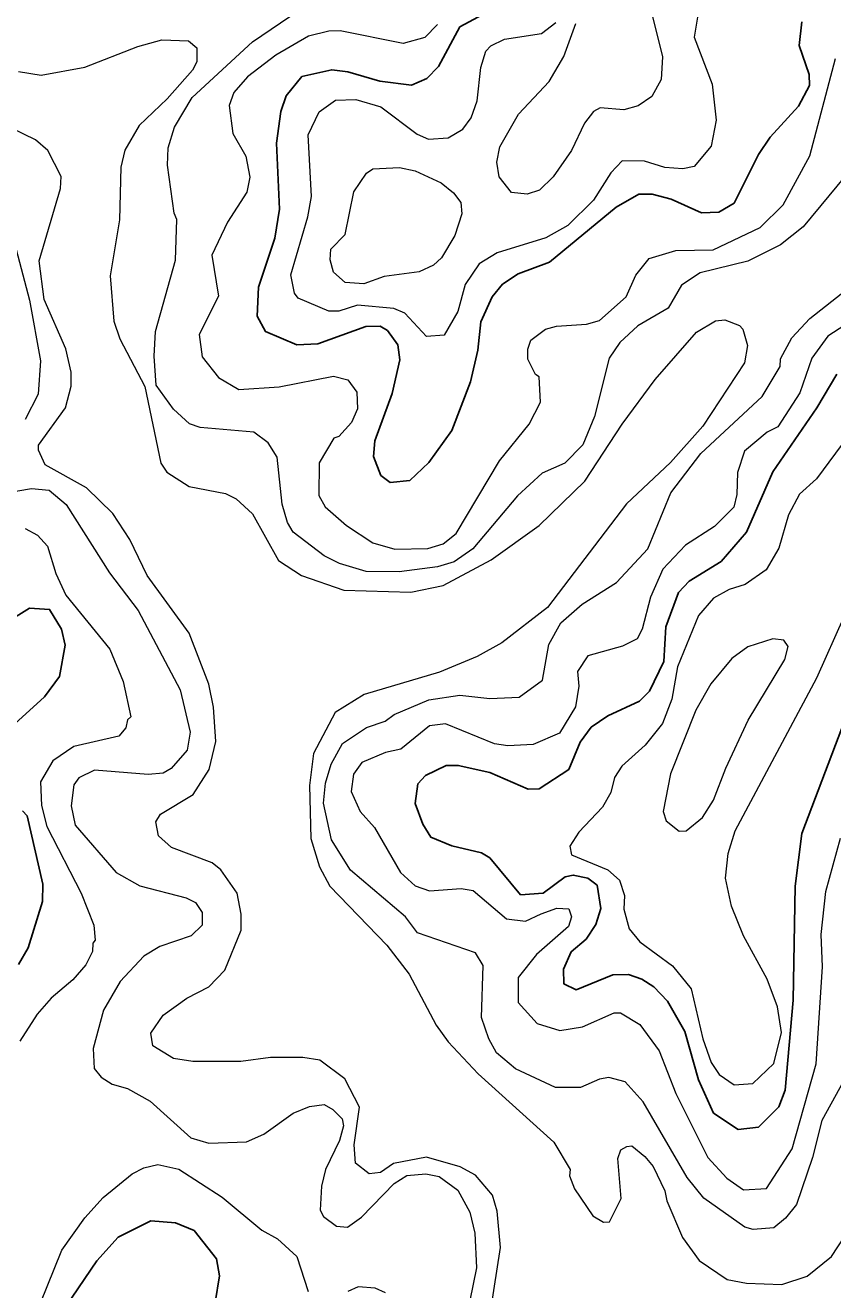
# Model space of a CAD drawing. Extents: x 763.2 to 816.8, y 7896.5 to 7952.7.
# Drawn here: x 766.748 to 768.732, y 7908.505 to 7911.612 of the extents above; entities that cross this region are included whole.
import ezdxf

# ---------------------------------------------------------------- set-up
doc = ezdxf.new("R2010")
doc.units = 0
doc.header["$LTSCALE"] = 0.064
doc.layers.add('1', color=7, linetype='Continuous', lineweight=25)
doc.layers.add('2', color=7, linetype='Continuous', lineweight=13)

msp = doc.modelspace()

# ---------------------------------------------------------------- linework, layer by layer
at = {"layer": '1'}
for points in [[(768.6562, 7911.6202), (768.6495, 7911.5621), (768.6738, 7911.4914), (768.6749, 7911.4639), (768.648, 7911.4132), (768.5787, 7911.3368), (768.5495, 7911.2948), (768.4899, 7911.175), (768.4519, 7911.153), (768.4096, 7911.1514), (768.3352, 7911.1845), (768.2885, 7911.197), (768.256, 7911.1968), (768.1999, 7911.1649), (768.0362, 7911.0296), (767.9591, 7911.0014), (767.9208, 7910.9763), (767.8955, 7910.9446), (767.8675, 7910.8836), (767.8602, 7910.8135), (767.8425, 7910.7362), (767.7959, 7910.6166), (767.7398, 7910.5376), (767.6928, 7910.4937), (767.6447, 7910.4889), (767.622, 7910.5061), (767.6042, 7910.5521), (767.6074, 7910.5906), (767.6495, 7910.7074), (767.6683, 7910.7903), (767.6633, 7910.8268), (767.638, 7910.862), (767.6203, 7910.8731), (767.5851, 7910.8718), (767.4667, 7910.8293), (767.4159, 7910.8267), (767.3389, 7910.8596), (767.3182, 7910.8974), (767.3214, 7910.9687), (767.3611, 7911.0888), (767.3733, 7911.1606), (767.3658, 7911.3222), (767.3759, 7911.4001), (767.3889, 7911.4385), (767.4281, 7911.486), (767.5014, 7911.5027), (767.5408, 7911.498), (767.6197, 7911.4751), (767.6976, 7911.4653), (767.7351, 7911.4812), (767.7633, 7911.5111), (767.8162, 7911.6079), (767.8728, 7911.6389)], [(768.0111, 7909.7359), (768.0834, 7909.7836), (768.1116, 7909.8505), (768.1383, 7909.8872), (768.1793, 7909.9152), (768.2574, 7909.9511), (768.2822, 7909.9757), (768.3171, 7910.0487), (768.3224, 7910.1339), (768.353, 7910.2184), (768.3791, 7910.2462), (768.4581, 7910.2946), (768.5201, 7910.3662), (768.5848, 7910.5144), (768.6931, 7910.6723), (768.7419, 7910.7544)], [(766.723, 7909.8956), (766.7959, 7909.9619), (766.8324, 7910.0117), (766.8462, 7910.0886), (766.8376, 7910.128), (766.8081, 7910.1765), (766.7589, 7910.1798), (766.6953, 7910.1404)], [(768.7791, 7909.9498), (768.6563, 7909.626), (768.6394, 7909.497), (768.6346, 7909.2165), (768.615, 7908.9954), (768.5998, 7908.954), (768.5499, 7908.9045), (768.5, 7908.8985), (768.439, 7908.9392), (768.4025, 7909.0204), (768.369, 7909.1395), (768.3258, 7909.2139), (768.2926, 7909.2495), (768.2631, 7909.2682), (768.2301, 7909.2792), (768.1917, 7909.2788), (768.1015, 7909.2421), (768.0712, 7909.2569), (768.071, 7909.2924), (768.0898, 7909.3356), (768.1265, 7909.3664), (768.1502, 7909.4025), (768.1627, 7909.4418), (768.1533, 7909.4988), (768.1307, 7909.516), (768.0946, 7909.5237), (768.0745, 7909.5199), (768.0206, 7909.4797), (767.9652, 7909.4753), (767.8894, 7909.5666), (767.8694, 7909.5784), (767.7964, 7909.5959), (767.745, 7909.6169), (767.725, 7909.6487), (767.7064, 7909.6996), (767.7131, 7909.7481), (767.7318, 7909.7684)], [(767.7318, 7909.7684), (767.7826, 7909.7934), (767.8119, 7909.7935), (767.8893, 7909.7757), (767.9836, 7909.7346), (768.0111, 7909.7359)], [(766.7313, 7909.304), (766.7555, 7909.3448), (766.7903, 7909.4593), (766.7918, 7909.5013), (766.753, 7909.6692), (766.7416, 7909.6819)], [(767.2146, 7908.4732), (767.2259, 7908.5389), (767.2184, 7908.5808), (767.163, 7908.6504), (767.1176, 7908.6694), (767.0568, 7908.6743), (766.9766, 7908.6338), (766.9242, 7908.5759), (766.8327, 7908.4405)]]:
    msp.add_lwpolyline(points, dxfattribs=at)
at = {"layer": '2'}
for points in [[(768.7852, 7911.269), (768.6595, 7911.1171), (768.6038, 7911.0727), (768.5236, 7911.0326), (768.4067, 7911.0034), (768.3606, 7910.9737), (768.3274, 7910.9166), (768.2536, 7910.8739), (768.2089, 7910.8323), (768.1828, 7910.7942), (768.1465, 7910.6506), (768.1183, 7910.5812), (768.0737, 7910.536), (768.0182, 7910.5117), (767.9573, 7910.4558), (767.8475, 7910.3256), (767.8018, 7910.2936), (767.7612, 7910.2816), (767.6672, 7910.2687), (767.5857, 7910.2701), (767.52, 7910.2896), (767.4828, 7910.3087), (767.4065, 7910.3661), (767.3922, 7910.3903), (767.3791, 7910.4356), (767.3673, 7910.5506), (767.3454, 7910.5864), (767.3101, 7910.6122), (767.1781, 7910.6235), (767.1521, 7910.6328), (767.1122, 7910.6685), (767.0702, 7910.728), (767.065, 7910.7992), (767.0682, 7910.8596), (767.1175, 7911.0352), (767.1208, 7911.1351), (767.1139, 7911.1505), (767.0979, 7911.2686), (767.0992, 7911.3113), (767.1149, 7911.3613), (767.1585, 7911.4348), (767.3068, 7911.5717), (767.4216, 7911.6491)], [(768.4011, 7911.642), (768.3913, 7911.5826), (768.4357, 7911.4677), (768.4453, 7911.379), (768.4338, 7911.3147), (768.3916, 7911.2651), (768.364, 7911.2597), (768.3198, 7911.2627), (768.2698, 7911.2779), (768.2148, 7911.2793), (768.1868, 7911.2494), (768.1447, 7911.1825), (768.0812, 7911.1204), (768.027, 7911.0896), (767.9078, 7911.0531), (767.8635, 7911.0256), (767.8294, 7910.975), (767.8108, 7910.909), (767.7775, 7910.8505), (767.7339, 7910.8474), (767.681, 7910.9043), (767.6534, 7910.9163), (767.5646, 7910.9242), (767.5185, 7910.9098), (767.4941, 7910.9099), (767.4184, 7910.9413), (767.4097, 7910.9537), (767.4004, 7910.9992), (767.4425, 7911.1415), (767.4513, 7911.1914), (767.443, 7911.3427), (767.4706, 7911.3991), (767.5107, 7911.4284), (767.5605, 7911.43), (767.6218, 7911.4116), (767.7113, 7911.3444), (767.7391, 7911.3322), (767.7875, 7911.3354), (767.8232, 7911.3572), (767.8438, 7911.3848), (767.8588, 7911.4264), (767.8672, 7911.5085), (767.8802, 7911.5482), (767.8919, 7911.5618), (767.9255, 7911.5783), (768.0165, 7911.5916), (768.0521, 7911.6192)], [(768.2845, 7911.6532), (768.3138, 7911.5348), (768.3105, 7911.479), (768.2873, 7911.4367), (768.2542, 7911.4139), (768.2187, 7911.4043), (768.161, 7911.4092), (768.144, 7911.4), (768.1221, 7911.3719), (768.0903, 7911.3041), (768.0453, 7911.2394), (768.0116, 7911.2072), (767.9814, 7911.1972)], [(767.7609, 7911.6143), (767.7302, 7911.5819), (767.677, 7911.5671), (767.5218, 7911.5981), (767.494, 7911.5978), (767.4445, 7911.5855)], [(767.9599, 7911.3939), (768.0356, 7911.4739), (768.0713, 7911.5354), (768.1007, 7911.6168)], [(766.732, 7911.4989), (766.7875, 7911.4898), (766.8947, 7911.5092), (767.0249, 7911.5599), (767.0841, 7911.5766), (767.1493, 7911.5741), (767.1701, 7911.5564), (767.1699, 7911.5221), (767.1589, 7911.5017), (767.0966, 7911.4311), (767.0278, 7911.366), (766.9932, 7911.3054), (766.983, 7911.2638), (766.9795, 7911.1339), (766.9566, 7910.9965), (766.9661, 7910.8847), (766.9806, 7910.8416), (767.0424, 7910.7242), (767.0813, 7910.5364)], [(767.4445, 7911.5855), (767.3642, 7911.539), (767.2947, 7911.4851), (767.2608, 7911.4465), (767.2495, 7911.415), (767.2583, 7911.346), (767.2903, 7911.2901), (767.2998, 7911.2391), (767.2929, 7911.2017), (767.245, 7911.1284), (767.2066, 7911.0473), (767.2227, 7910.9465), (767.1753, 7910.8525), (767.183, 7910.7973), (767.2229, 7910.7469), (767.2729, 7910.7174), (767.3724, 7910.7236), (767.5054, 7910.75), (767.5405, 7910.7411), (767.5627, 7910.7107), (767.5642, 7910.6698), (767.5498, 7910.6357), (767.5188, 7910.6013), (767.5063, 7910.5978), (767.4702, 7910.537), (767.4694, 7910.4569), (767.485, 7910.4288), (767.5373, 7910.3832), (767.6025, 7910.3403), (767.6566, 7910.3246), (767.737, 7910.3265), (767.7753, 7910.3377), (767.8072, 7910.3635), (767.913, 7910.5414), (767.9862, 7910.6316), (768.0144, 7910.6859), (768.0111, 7910.7484), (768.0017, 7910.754), (767.9833, 7910.792), (767.9828, 7910.816), (767.9907, 7910.8386), (768.0265, 7910.8651), (768.0535, 7910.8731), (768.1271, 7910.8775), (768.1594, 7910.8867), (768.2244, 7910.945), (768.248, 7910.9977), (768.2812, 7911.0392), (768.3468, 7911.059), (768.4384, 7911.0605), (768.5539, 7911.1151), (768.6102, 7911.1709), (768.6754, 7911.2909), (768.7388, 7911.5301)], [(767.9814, 7911.1972), (767.9429, 7911.2008), (767.9125, 7911.2395), (767.9065, 7911.2759), (767.9144, 7911.3132), (767.9599, 7911.3939)], [(767.8919, 7908.4557), (767.9161, 7908.6088), (767.9079, 7908.6982), (767.896, 7908.7373), (767.8546, 7908.7868), (767.8165, 7908.8073), (767.7341, 7908.8305), (767.6532, 7908.8153), (767.6211, 7908.7933), (767.5931, 7908.7896), (767.5599, 7908.8158), (767.5564, 7908.8613), (767.5693, 7908.9537), (767.5333, 7909.0229), (767.4716, 7909.0693), (767.4305, 7909.0755), (767.3509, 7909.0755), (767.278, 7909.0657), (767.1604, 7909.0659), (767.1122, 7909.073), (767.0615, 7909.104), (767.0572, 7909.1355), (767.087, 7909.1796), (767.145, 7909.2213), (767.1992, 7909.2493), (767.2388, 7909.2903), (767.2786, 7909.3884), (767.2785, 7909.4279), (767.2686, 7909.4797), (767.2284, 7909.5367), (767.2079, 7909.5543), (767.1072, 7909.592), (767.0754, 7909.6207), (767.0687, 7909.6544), (767.0805, 7909.6738), (767.1606, 7909.7218), (767.2002, 7909.7836), (767.2162, 7909.852), (767.2111, 7909.9366), (767.1995, 7909.9932), (767.1506, 7910.1184), (767.0478, 7910.2601), (767.0051, 7910.3487), (766.9634, 7910.4127), (766.8989, 7910.4757), (766.7974, 7910.532), (766.7809, 7910.5677), (766.7809, 7910.5802), (766.8475, 7910.6722), (766.8612, 7910.7255), (766.861, 7910.7598), (766.8481, 7910.8169), (766.7948, 7910.9382), (766.7826, 7911.0331), (766.8347, 7911.2113), (766.8365, 7911.2403), (766.8035, 7911.304), (766.7734, 7911.3305), (766.7147, 7911.3593)], [(766.7221, 7911.0763), (766.7591, 7910.9366), (766.7856, 7910.7872), (766.7804, 7910.7053), (766.7477, 7910.6433)], [(768.2663, 7908.967), (768.2219, 7909.0162), (768.1819, 7909.0261), (768.1589, 7909.0225), (768.1127, 7909.0016), (768.0512, 7909.0018), (767.9525, 7909.0476), (767.9061, 7909.0874), (767.8868, 7909.1216), (767.8688, 7909.1742), (767.8734, 7909.3016), (767.8546, 7909.3325), (767.7116, 7909.3821), (767.6824, 7909.4209), (767.5477, 7909.5361), (767.5009, 7909.6106), (767.4809, 7909.7008), (767.486, 7909.75), (767.4996, 7909.7967), (767.528, 7909.8469), (767.587, 7909.8869), (767.6329, 7909.9019), (767.655, 7909.9183), (767.7395, 7909.9549), (767.8162, 7909.9661), (767.89, 7909.9581), (767.9616, 7909.9614), (768.0188, 7910.0032), (768.0345, 7910.0903), (768.0642, 7910.1437), (768.1162, 7910.1893), (768.201, 7910.243), (768.2781, 7910.3252), (768.3347, 7910.4632), (768.4077, 7910.5595), (768.5589, 7910.6996), (768.603, 7910.7734), (768.6037, 7910.7923), (768.6317, 7910.8444), (768.6756, 7910.8914), (768.8065, 7910.9946)], [(768.871, 7910.9458), (768.7197, 7910.8481), (768.6805, 7910.7944), (768.6509, 7910.7092), (768.5968, 7910.6257), (768.5709, 7910.6125), (768.5152, 7910.5657), (768.4984, 7910.5133), (768.4964, 7910.4593), (768.4888, 7910.4278), (768.442, 7910.3806), (768.3705, 7910.3348), (768.3147, 7910.2756), (768.2842, 7910.2069), (768.2643, 7910.1281), (768.2518, 7910.1048), (768.2154, 7910.0863), (768.1303, 7910.0624), (768.1053, 7910.0242), (768.1084, 7909.9877), (768.1005, 7909.9374), (768.0607, 7909.8728)], [(767.3065, 7910.4116), (767.3702, 7910.2972), (767.4273, 7910.2602), (767.5308, 7910.224), (767.6953, 7910.2193), (767.7749, 7910.2358), (767.8933, 7910.2983), (768.0111, 7910.3832), (768.1232, 7910.4922), (768.2145, 7910.6323), (768.2958, 7910.742), (768.3974, 7910.8581), (768.4442, 7910.8857), (768.467, 7910.8881), (768.5031, 7910.874), (768.5112, 7910.865), (768.5226, 7910.8256), (768.5149, 7910.7829), (768.4126, 7910.6269), (768.3332, 7910.5376), (768.2252, 7910.436), (768.0313, 7910.1816), (767.919, 7910.0942), (767.8585, 7910.0606), (767.7658, 7910.0224), (767.5811, 7909.9678), (767.5093, 7909.9237), (767.4564, 7909.8223), (767.4463, 7909.7442), (767.4498, 7909.6139), (767.4715, 7909.5441), (767.4963, 7909.4963), (767.6369, 7909.3515), (767.6917, 7909.2807), (767.7582, 7909.1551), (767.7874, 7909.1138), (767.861, 7909.0356), (768.0465, 7908.8678), (768.0868, 7908.8008), (768.0857, 7908.7852), (768.0975, 7908.7528), (768.1431, 7908.6862), (768.1693, 7908.6713), (768.184, 7908.6716), (768.2121, 7908.7288), (768.204, 7908.8273), (768.2111, 7908.8486), (768.2259, 7908.8573), (768.2382, 7908.8583), (768.2708, 7908.8327), (768.291, 7908.8076), (768.3198, 7908.7482), (768.3242, 7908.7232), (768.3627, 7908.6331), (768.4043, 7908.5764), (768.4725, 7908.5297), (768.5203, 7908.5214), (768.6073, 7908.5181), (768.669, 7908.5382), (768.7291, 7908.587), (768.7962, 7908.689)], [(768.7856, 7910.6235), (768.6924, 7910.4976), (768.6507, 7910.4596), (768.6231, 7910.4095), (768.5996, 7910.3272), (768.5685, 7910.2738), (768.5166, 7910.2379), (768.4777, 7910.2256), (768.439, 7910.2045), (768.4025, 7910.1621), (768.3503, 7910.0352), (768.3368, 7909.9558), (768.3136, 7909.8967), (768.2714, 7909.8432), (768.214, 7909.7919), (768.1959, 7909.7634), (768.1872, 7909.7266), (768.1664, 7909.6907), (768.1086, 7909.6293), (768.0858, 7909.5949), (768.0904, 7909.574), (768.1798, 7909.5369), (768.2085, 7909.511), (768.2201, 7909.4739), (768.2188, 7909.4397), (768.2316, 7909.3918), (768.2581, 7909.36), (768.3386, 7909.3005), (768.3845, 7909.2442), (768.4127, 7909.1216), (768.4338, 7909.063), (768.4531, 7909.0338), (768.4901, 7909.0084), (768.5357, 7909.0117), (768.5872, 7909.0608), (768.6064, 7909.1372), (768.5963, 7909.1999), (768.5708, 7909.2681), (768.513, 7909.3743), (768.4831, 7909.4476), (768.4686, 7909.5159), (768.475, 7909.5772), (768.4922, 7909.6324), (768.6932, 7910.0085), (768.7609, 7910.1609)], [(767.0813, 7910.5364), (767.0958, 7910.5141), (767.1511, 7910.4788), (767.24, 7910.4615), (767.2668, 7910.4484), (767.3065, 7910.4116)], [(766.6967, 7910.4627), (766.7633, 7910.474), (766.8073, 7910.4694), (766.8486, 7910.4341), (766.9556, 7910.2667), (767.0253, 7910.1743), (767.1292, 7909.9788), (767.1538, 7909.8747), (767.1457, 7909.8309), (767.1065, 7909.7858), (767.0871, 7909.774), (767.05, 7909.7707), (766.9188, 7909.782), (766.8802, 7909.763), (766.8673, 7909.7456), (766.8612, 7909.6944), (766.8711, 7909.6465), (766.9716, 7909.5303), (767.0295, 7909.4977), (767.1439, 7909.4682), (767.1667, 7909.4565), (767.1833, 7909.4321), (767.1828, 7909.4005), (767.1563, 7909.3743), (767.0788, 7909.3485), (767.04, 7909.3244), (766.9812, 7909.262), (766.9408, 7909.1919), (766.9155, 7909.0978), (766.9172, 7909.0482), (766.9349, 7909.0269), (766.9618, 7909.01), (766.9993, 7908.9998), (767.0551, 7908.9686), (767.1554, 7908.8785), (767.199, 7908.8653), (767.2917, 7908.8686), (767.3341, 7908.8873), (767.4068, 7908.9389), (767.4463, 7908.9555), (767.483, 7908.9598), (767.5038, 7908.9476), (767.5267, 7908.9245), (767.5299, 7908.9073), (767.52, 7908.872), (767.4858, 7908.8), (767.4758, 7908.7592), (767.4726, 7908.7005), (767.4808, 7908.685), (767.513, 7908.6615), (767.5399, 7908.6587), (767.5747, 7908.683), (767.6544, 7908.766), (767.6856, 7908.7858), (767.7322, 7908.7895), (767.765, 7908.7828), (767.8113, 7908.7494), (767.8405, 7908.6953), (767.8524, 7908.6436), (767.8572, 7908.5585), (767.8406, 7908.4783)], [(766.7482, 7910.3754), (766.7785, 7910.3593), (766.8033, 7910.3325), (766.8232, 7910.2646), (766.8478, 7910.212), (766.9561, 7910.0786), (766.9891, 7909.9998), (767.0073, 7909.9125), (766.9996, 7909.9052), (766.9957, 7909.8858), (766.9784, 7909.8652), (766.8679, 7909.8395), (766.8164, 7909.8044), (766.7857, 7909.7531), (766.7886, 7909.695), (766.8012, 7909.6434), (766.8858, 7909.4798), (766.9169, 7909.4009), (766.9198, 7909.3643), (766.914, 7909.3565), (766.9136, 7909.3359), (766.8971, 7909.3036), (766.8651, 7909.2667), (766.8122, 7909.2216), (766.7774, 7909.1822), (766.735, 7909.1156)], [(767.7417, 7909.8909), (767.6706, 7909.8334), (767.633, 7909.8247), (767.5751, 7909.8002), (767.5549, 7909.772), (767.5486, 7909.7291), (767.5713, 7909.6803), (767.6066, 7909.6409), (767.67, 7909.5299), (767.7059, 7909.4974), (767.7415, 7909.4849), (767.8194, 7909.4911), (767.8483, 7909.4858), (767.9302, 7909.4161), (767.9774, 7909.4106), (768.0156, 7909.429), (768.0545, 7909.4424), (768.0834, 7909.4413), (768.0905, 7909.4209), (768.0833, 7909.3973), (768.0039, 7909.329), (767.9592, 7909.2722), (767.9594, 7909.2104), (768.0058, 7909.1591), (768.0616, 7909.1417), (768.1175, 7909.1513), (768.1948, 7909.1856), (768.2107, 7909.1853), (768.2585, 7909.157), (768.3057, 7909.0919), (768.3465, 7908.9874), (768.4255, 7908.8297), (768.4722, 7908.7792), (768.513, 7908.7504), (768.5691, 7908.7541), (768.6324, 7908.8514), (768.6913, 7909.0597), (768.7066, 7909.2983), (768.7035, 7909.3779), (768.7153, 7909.4838), (768.7512, 7909.6145)], [(768.0607, 7909.8728), (767.9958, 7909.8449), (767.9339, 7909.8418), (767.9015, 7909.8464), (767.7808, 7909.8954), (767.7417, 7909.8909)], [(768.7934, 7909.0815), (768.7052, 7908.921), (768.6822, 7908.8297), (768.6427, 7908.7146), (768.6162, 7908.6812), (768.587, 7908.6568)], [(768.587, 7908.6568), (768.5368, 7908.6531), (768.5164, 7908.6589), (768.415, 7908.7298), (768.3745, 7908.7804), (768.2663, 7908.967)], [(766.7853, 7908.4701), (766.8382, 7908.6022), (766.8945, 7908.6817), (766.9395, 7908.7315), (767.0107, 7908.7895), (767.0395, 7908.8043), (767.0741, 7908.8123), (767.1259, 7908.8015), (767.232, 7908.7325), (767.3293, 7908.6512), (767.3679, 7908.6302), (767.4152, 7908.5867), (767.443, 7908.5006)], [(767.633, 7908.4973), (767.6081, 7908.5091), (767.5658, 7908.512), (767.5405, 7908.5009)]]:
    msp.add_lwpolyline(points, dxfattribs=at)
for points in [[(767.5553, 7911.2029), (767.5865, 7911.2485), (767.6021, 7911.2596), (767.6678, 7911.2628), (767.7065, 7911.2545), (767.77, 7911.2251), (767.8007, 7911.2007), (767.8188, 7911.1763), (767.8207, 7911.1489), (767.8039, 7911.0958), (767.7713, 7911.0408), (767.7514, 7911.0227), (767.7164, 7911.0063), (767.6304, 7910.9949), (767.5797, 7910.977), (767.5339, 7910.9802), (767.5053, 7911.0056), (767.4974, 7911.0361), (767.4993, 7911.0622), (767.5344, 7911.098)], [(768.6142, 7910.0537), (768.6226, 7910.0854), (768.6117, 7910.1012), (768.5852, 7910.1041), (768.5234, 7910.0847), (768.4845, 7910.0561), (768.4324, 7909.9941), (768.3959, 7909.9295), (768.3338, 7909.7723), (768.3157, 7909.68), (768.3232, 7909.6574), (768.3547, 7909.6314), (768.3724, 7909.6326), (768.4118, 7909.6652), (768.4395, 7909.708), (768.4691, 7909.7868), (768.5247, 7909.9044)]]:
    msp.add_lwpolyline(points, close=True, dxfattribs=at)

doc.saveas('drawing.dxf')
